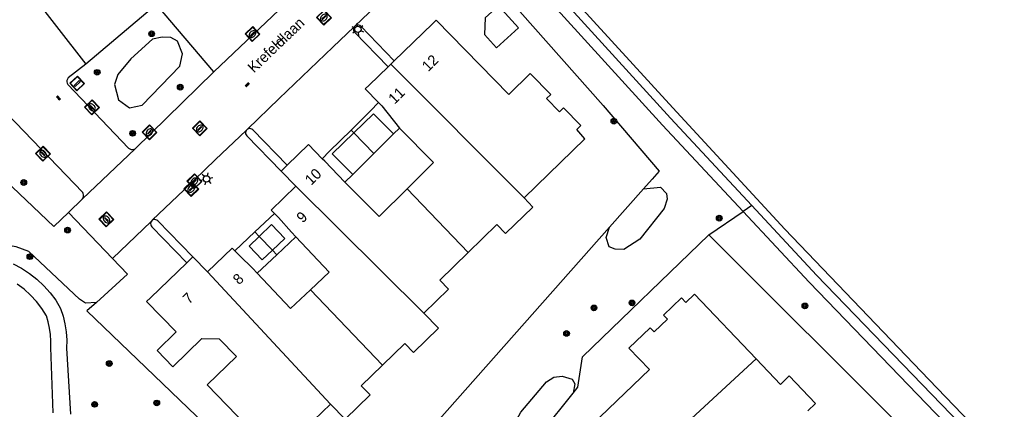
# Model space of a CAD drawing. Header units: metres. Extents: x 93870 to 95789, y 463036 to 464040.
# Tile 342 of 344: x 95396 to 95490, y 463769 to 463806. Entities that reach past the tile are written whole.
import ezdxf
from ezdxf.enums import TextEntityAlignment as Align

# ---------------------------------------------------------------- set-up
doc = ezdxf.new("R2010")
doc.units = ezdxf.units.M
doc.header["$LTSCALE"] = 25.4
for name, color, linetype in [('B_BEBOUWINGSGRENS_0', 1, 'Continuous'), ('B_LUIFEL_1', 200, 'Continuous'), ('B_TUSSENMUUR_0', 7, 'Continuous'), ('G_GRENS_ALGEMEEN_0', 7, 'Continuous'), ('Q_BOOM_0', 3, 'Continuous'), ('Q_BRANDKRAAN_0', 5, 'Continuous'), ('Q_INSPECTIE_OF_RIOOLPUT_0', 253, 'Continuous'), ('Q_KOLK_0', 254, 'Continuous'), ('Q_LICHTMAST_0', 2, 'Continuous'), ('Q_VERKEERSBORDPAAL_0', 40, 'Continuous'), ('S_GBKN_SYMBOOL_OV_GROOT_0', 7, 'Continuous'), ('T_CULTUURGRENS_0', 76, 'Continuous'), ('T_HAAG_0', 87, 'Continuous'), ('T_HEK_0', 57, 'Continuous'), ('V_WEGGRENS_0', 7, 'Continuous'), ('W_WALBESCHERMING_LIJN_0', 45, 'Continuous'), ('Z_GBKN_HUISNUMMER_0', 252, 'Continuous'), ('Z_STRAATNAAM_0', 252, 'Continuous')]:
    doc.layers.add(name, color=color, linetype=linetype)

# ---------------------------------------------------------------- blocks, each defined once
blk = doc.blocks.new('Q_LICHTMAST')
for points in [[(-0.26, 0.15), (-0.52, 0.3)], [(0, 0.3), (0, 0.6)], [(0.26, 0.15), (0.52, 0.3)], [(-0.26, -0.15), (-0.52, -0.3)], [(0, -0.3), (0, -0.6)], [(0.26, -0.15), (0.52, -0.3)]]:
    blk.add_lwpolyline(points)
blk.add_circle((0, 0), 0.3)
blk = doc.blocks.new('Q_VERKEERSBORDPAAL')
for points in [[(-0.5, 0.5), (0.5, 0.5), (0.5, -0.5), (-0.5, -0.5)], [(-0.08, 0.333), (0.071, 0.333), (0.071, -0.329), (-0.08, -0.329)]]:
    blk.add_lwpolyline(points, close=True)
blk.add_lwpolyline([(-0.442, 0.464), (0.438, 0.464, -0.414214), (0.459, 0.442), (0.459, -0.437, -0.414214), (0.438, -0.459), (-0.442, -0.459, -0.414214), (-0.463, -0.437), (-0.463, 0.442), (-0.463, 0.444), (-0.463, 0.446), (-0.463, 0.448), (-0.462, 0.45), (-0.461, 0.451), (-0.46, 0.453), (-0.459, 0.455), (-0.458, 0.456), (-0.457, 0.457), (-0.456, 0.459), (-0.454, 0.46), (-0.453, 0.461), (-0.451, 0.462), (-0.449, 0.462), (-0.447, 0.463), (-0.446, 0.463), (-0.444, 0.464), (-0.442, 0.464)], format="xyb")
blk = doc.blocks.new('Q_KOLK')
blk.add_lwpolyline([(-0.5, 0.5), (0.5, 0.5), (0.5, -0.5), (-0.5, -0.5)], close=True)
for points in [[(-0.442, 0.464), (0.438, 0.464, -0.414214), (0.459, 0.442), (0.459, -0.437, -0.414214), (0.438, -0.459), (-0.442, -0.459, -0.414214), (-0.463, -0.437), (-0.463, 0.442, -0.414214), (-0.442, 0.464)], [(-0.345, 0.105, 0.380426), (-0.276, -0.18)], [(-0.008, 0.266, 0.240218), (-0.345, 0.105)], [(-0.194, 0.045, 0.853344), (-0.194, -0.032)], [(0.331, 0.111, 0.240191), (-0.008, 0.266)], [(0.185, -0.032, 0.849746), (0.185, 0.045)], [(0.267, -0.176, 0.380426), (0.331, 0.111)], [(-0.276, -0.18, 0.148452), (0.012, -0.257)], [(0.012, -0.257, 0.131742), (0.267, -0.176)]]:
    blk.add_lwpolyline(points, format="xyb")
for points in [[(-0.194, 0.045), (0.185, 0.045)], [(0.185, -0.032), (-0.194, -0.032)]]:
    blk.add_lwpolyline(points)
blk = doc.blocks.new('Q_INSPECTIE_OF_RIOOLPUT')
blk.add_lwpolyline([(-0.5, 0.5), (0.5, 0.5), (0.5, -0.5), (-0.5, -0.5)], close=True)
for points in [[(-0.442, 0.464), (0.438, 0.464, -0.414214), (0.459, 0.442), (0.459, -0.437, -0.414214), (0.438, -0.459), (-0.442, -0.459, -0.414214), (-0.463, -0.437), (-0.463, 0.442), (-0.463, 0.444), (-0.463, 0.446), (-0.463, 0.448), (-0.462, 0.45), (-0.461, 0.451), (-0.46, 0.453), (-0.459, 0.455), (-0.458, 0.456), (-0.457, 0.457), (-0.456, 0.459), (-0.454, 0.46), (-0.453, 0.461), (-0.451, 0.462), (-0.449, 0.462), (-0.447, 0.463), (-0.446, 0.463), (-0.444, 0.464), (-0.442, 0.464)], [(-0.345, 0.105, 0.380426), (-0.276, -0.18)], [(-0.008, 0.266, 0.240218), (-0.345, 0.105)], [(-0.194, 0.045, 0.853344), (-0.194, -0.032)], [(0.331, 0.111, 0.240191), (-0.008, 0.266)], [(0.185, -0.032, 0.849746), (0.185, 0.045)], [(0.267, -0.176, 0.380426), (0.331, 0.111)], [(-0.276, -0.18, 0.148452), (0.012, -0.257)], [(0.012, -0.257, 0.131742), (0.267, -0.176)]]:
    blk.add_lwpolyline(points, format="xyb")
for points in [[(-0.194, 0.045), (0.185, 0.045)], [(0.185, -0.032), (-0.194, -0.032)]]:
    blk.add_lwpolyline(points)
blk = doc.blocks.new('Q_BRANDKRAAN')
blk.add_lwpolyline([(-0.5, 0.5), (0.5, 0.5), (0.5, -0.5), (-0.5, -0.5)], close=True)
for points in [[(-0.442, 0.464), (0.438, 0.464, -0.414214), (0.459, 0.442), (0.459, -0.437, -0.414214), (0.438, -0.459), (-0.442, -0.459, -0.414214), (-0.463, -0.437), (-0.463, 0.442), (-0.463, 0.444), (-0.463, 0.446), (-0.463, 0.448), (-0.462, 0.45), (-0.461, 0.451), (-0.46, 0.453), (-0.459, 0.455), (-0.458, 0.456), (-0.457, 0.457), (-0.456, 0.459), (-0.454, 0.46), (-0.453, 0.461), (-0.451, 0.462), (-0.449, 0.462), (-0.447, 0.463), (-0.446, 0.463), (-0.444, 0.464), (-0.442, 0.464)], [(-0.345, 0.105, 0.380426), (-0.276, -0.18)], [(-0.008, 0.266, 0.240218), (-0.345, 0.105)], [(-0.194, 0.045, 0.853344), (-0.194, -0.032)], [(0.331, 0.111, 0.240191), (-0.008, 0.266)], [(0.185, -0.032, 0.849746), (0.185, 0.045)], [(0.267, -0.176, 0.380426), (0.331, 0.111)], [(-0.276, -0.18, 0.148452), (0.012, -0.257)], [(0.012, -0.257, 0.131742), (0.267, -0.176)]]:
    blk.add_lwpolyline(points, format="xyb")
for points in [[(-0.194, 0.045), (0.185, 0.045)], [(0.185, -0.032), (-0.194, -0.032)]]:
    blk.add_lwpolyline(points)
blk = doc.blocks.new('Q_BOOM')
for radius in [0.27, 0.18, 0.09]:
    blk.add_circle((0, 0), radius)
blk = doc.blocks.new('S_GBKN_SYMBOOL_OV_GROOT')
for points in [[(-0.21875, 0.0625), (0.21875, 0.0625)], [(-0.21875, 0), (0.21875, 0)], [(-0.1875, 0.0625), (-0.1875, 0)], [(-0.125, 0.09375), (-0.125, 0.0625)], [(-0.125, 0), (-0.125, -0.0625)], [(-0.0625, 0.0625), (-0.0625, 0)], [(0, 0.09375), (0, 0.0625)], [(0, 0), (0, -0.0625)], [(0.0625, 0.0625), (0.0625, 0)], [(0.125, 0.09375), (0.125, 0.0625)], [(0.125, 0), (0.125, -0.0625)], [(0.1875, 0.0625), (0.1875, 0)], [(-0.21875, -0.0625), (0.21875, -0.0625)], [(-0.1875, -0.0625), (-0.1875, -0.09375)], [(-0.0625, -0.0625), (-0.0625, -0.09375)], [(0.0625, -0.0625), (0.0625, -0.09375)], [(0.1875, -0.0625), (0.1875, -0.09375)]]:
    blk.add_lwpolyline(points)

msp = doc.modelspace()

# ---------------------------------------------------------------- linework, layer by layer
at = {"layer": 'B_BEBOUWINGSGRENS_0'}
for p, q in [((95435.37, 463805.701), (95431.757, 463802.189)), ((95431.433, 463801.875), (95431.183, 463801.632)), ((95431.757, 463802.189), (95431.433, 463801.875)), ((95429.786, 463797.159), (95427.928, 463795.356)), ((95431.675, 463795.258), (95429.786, 463797.159)), ((95429.805, 463793.399), (95431.675, 463795.258)), ((95427.813, 463791.419), (95429.805, 463793.399)), ((95421.593, 463792.308), (95421.02, 463791.75)), ((95421.02, 463791.75), (95422.41, 463790.32)), ((95420.1, 463786.678), (95418.954, 463785.563)), ((95418.954, 463785.563), (95417.985, 463784.621)), ((95412.65, 463783.63), (95412.076, 463783.072)), ((95414.05, 463782.19), (95412.65, 463783.63))]:
    msp.add_line(p, q, dxfattribs=at)
for points in [[(95443.517, 463805.309), (95441.638, 463807.385), (95440.378, 463806.244), (95440.301, 463804.69), (95441.442, 463803.43), (95443.517, 463805.309)], [(95444.06, 463789.2), (95449.82, 463794.8), (95449.06, 463795.68), (95449.45, 463796.06), (95447.8, 463797.75), (95447.41, 463797.37), (95446.2, 463798.62), (95446.59, 463799), (95444.64, 463800.99), (95442.6, 463799), (95435.73, 463806.05), (95435.37, 463805.701)], [(95431.183, 463801.632), (95429.369, 463799.868), (95429.01, 463799.52), (95430.267, 463798.23)], [(95430.267, 463798.23), (95430.57, 463797.92), (95432.24, 463795.82)], [(95427.928, 463795.356), (95425.877, 463793.366), (95427.813, 463791.419)], [(95432.24, 463795.82), (95435.48, 463792.56), (95432.985, 463790.08)], [(95424.921, 463792.915), (95423.61, 463794.27), (95421.593, 463792.308)], [(95427.08, 463790.69), (95425.159, 463792.669), (95424.921, 463792.915)], [(95432.985, 463790.08), (95430.32, 463787.43), (95427.08, 463790.69)], [(95422.41, 463790.32), (95420.08, 463788.05), (95420.397, 463787.729)], [(95438.764, 463784.05), (95441.47, 463786.68), (95442.31, 463785.82), (95444.9, 463788.34), (95444.06, 463789.2)], [(95420.397, 463787.729), (95420.78, 463787.34), (95422.02, 463785.96), (95422.431, 463785.523)], [(95420.207, 463784.256), (95421.395, 463785.373), (95420.1, 463786.678)], [(95422.431, 463785.523), (95425.59, 463782.16), (95423.811, 463780.493)], [(95416.638, 463784.195), (95416.38, 463784.46), (95414.05, 463782.19)], [(95418.77, 463782.082), (95418.36, 463782.52), (95417.08, 463783.74), (95416.638, 463784.195)], [(95417.985, 463784.621), (95419.245, 463783.352), (95420.207, 463784.256)], [(95434.56, 463778.29), (95436.91, 463780.57), (95436.07, 463781.43), (95438.764, 463784.05)], [(95412.076, 463783.072), (95408.638, 463779.729), (95408.28, 463779.38), (95411.07, 463776.51), (95409.27, 463774.75), (95410.77, 463773.21), (95413.52, 463775.89), (95415.16, 463775.87), (95416.79, 463774.2), (95414.02, 463771.49), (95417.76, 463767.66), (95417.37, 463767.29), (95418.42, 463766.21), (95418.81, 463766.58), (95419.74, 463765.56), (95422.51, 463768.25), (95423.35, 463767.39), (95425.7, 463769.68)], [(95423.811, 463780.493), (95421.92, 463778.72), (95418.77, 463782.082)], [(95466.06, 463773.973), (95460.225, 463780.095), (95459.39, 463779.31), (95458.98, 463779.74), (95457.28, 463778.1), (95457.65, 463777.72), (95456.39, 463776.51), (95456.01, 463776.91), (95454, 463774.98), (95455.95, 463772.94), (95448.95, 463766.22), (95449.297, 463765.859), (95452.993, 463762.021), (95453.34, 463761.66), (95455.04, 463763.29)], [(95430.641, 463773.362), (95432.75, 463775.41), (95433.58, 463774.55), (95435.96, 463776.86), (95434.56, 463778.29)], [(95470.96, 463769.04), (95471.7, 463769.74), (95469.2, 463772.35), (95468.37, 463771.55), (95466.06, 463773.973)], [(95425.7, 463769.68), (95427.09, 463768.25), (95429.47, 463770.55), (95428.63, 463771.41), (95430.641, 463773.362)]]:
    msp.add_lwpolyline(points, dxfattribs=at)
at = {"layer": 'B_LUIFEL_1'}
for p, q in [((95427.928, 463795.356), (95427.654, 463795.632)), ((95431.675, 463795.258), (95432.24, 463795.82)), ((95427.08, 463790.69), (95427.813, 463791.419)), ((95420.397, 463787.729), (95418.55, 463785.993)), ((95418.55, 463785.993), (95416.638, 463784.195)), ((95418.954, 463785.563), (95418.55, 463785.993)), ((95420.618, 463783.819), (95422.431, 463785.523)), ((95420.618, 463783.819), (95420.207, 463784.256)), ((95418.77, 463782.082), (95420.618, 463783.819))]:
    msp.add_line(p, q, dxfattribs=at)
for points in [[(95430.267, 463798.23), (95429.489, 463797.456), (95427.654, 463795.632)], [(95427.654, 463795.632), (95425.627, 463793.617), (95424.921, 463792.915)]]:
    msp.add_lwpolyline(points, dxfattribs=at)
at = {"layer": 'B_TUSSENMUUR_0'}
for p, q in [((95431.433, 463801.875), (95431.433, 463801.875)), ((95431.433, 463801.875), (95444.06, 463789.2)), ((95427.928, 463795.356), (95429.805, 463793.399)), ((95434.56, 463778.29), (95422.41, 463790.32)), ((95438.764, 463784.05), (95432.985, 463790.08)), ((95420.207, 463784.256), (95418.954, 463785.563)), ((95425.7, 463769.68), (95414.05, 463782.19)), ((95430.641, 463773.362), (95423.811, 463780.493)), ((95459.94, 463768.33), (95466.06, 463773.973))]:
    msp.add_line(p, q, dxfattribs=at)
at = {"layer": 'G_GRENS_ALGEMEEN_0'}
msp.add_line((95406.466, 463781.992), (95405.05, 463783.467), dxfattribs=at)
msp.add_lwpolyline([(95414.658, 463801.144), (95409.214, 463807.531), (95402.502, 463801.865)], dxfattribs=at)
at = {"layer": 'T_CULTUURGRENS_0'}
for p, q in [((95428.056, 463805.515), (95427.961, 463805.422)), ((95431.183, 463801.632), (95431.433, 463801.875)), ((95431.433, 463801.875), (95431.757, 463802.189)), ((95417.842, 463795.724), (95417.713, 463795.6)), ((95461.574, 463785.693), (95464.819, 463787.915)), ((95408.849, 463787.119), (95408.699, 463786.976))]:
    msp.add_line(p, q, dxfattribs=at)
for points in [[(95427.961, 463805.422), (95427.91, 463805.323), (95427.888, 463805.214), (95427.897, 463805.103), (95427.934, 463804.998), (95427.999, 463804.908), (95431.183, 463801.632)], [(95431.757, 463802.189), (95428.577, 463805.461), (95428.488, 463805.531), (95428.382, 463805.574), (95428.269, 463805.585), (95428.158, 463805.565), (95428.056, 463805.515)], [(95411.666, 463802.852), (95411.189, 463804.052), (95410.557, 463804.381), (95409.746, 463804.426), (95408.841, 463804.245), (95406.791, 463802.387), (95405.552, 463800.892), (95405.218, 463799.941), (95405.6, 463798.491), (95406.648, 463797.721), (95407.84, 463797.993)], [(95407.84, 463797.993), (95411.427, 463801.674), (95411.666, 463802.852)], [(95417.713, 463795.6), (95417.67, 463795.501), (95417.654, 463795.394), (95417.665, 463795.286), (95417.703, 463795.185), (95417.765, 463795.096), (95421.02, 463791.75)], [(95421.593, 463792.308), (95418.342, 463795.65), (95418.255, 463795.714), (95418.156, 463795.755), (95418.05, 463795.77), (95417.943, 463795.76), (95417.842, 463795.724)], [(95403.518, 463779.29), (95402.489, 463779.238), (95401.917, 463779.601), (95397.101, 463784.133), (95395.908, 463784.587), (95394.096, 463784.859), (95391.76, 463784.723), (95390.138, 463784.949), (95388.994, 463785.72), (95388.088, 463787.034), (95387.563, 463788.122), (95387.515, 463788.983), (95387.706, 463790.026), (95392.249, 463793.346), (95399.486, 463786.509), (95400.869, 463787.829)], [(95455.387, 463790.065), (95456.997, 463790.207), (95457.57, 463789.618), (95457.617, 463789.074), (95457.331, 463788.213), (95455.042, 463785.312), (95453.516, 463784.315), (95452.705, 463784.36), (95452.133, 463784.587), (95451.847, 463785.448), (95452.153, 463786.419)], [(95408.699, 463786.976), (95408.665, 463786.875), (95408.654, 463786.769), (95408.668, 463786.663), (95408.706, 463786.563), (95408.765, 463786.474), (95412.076, 463783.072)], [(95412.65, 463783.63), (95409.343, 463787.029), (95409.258, 463787.092), (95409.161, 463787.134), (95409.056, 463787.153), (95408.951, 463787.148), (95408.849, 463787.119)], [(95441.83, 463765.9), (95442.382, 463766.435), (95443.765, 463768.927), (95446.197, 463771.781), (95446.865, 463772.234), (95447.676, 463772.325), (95448.63, 463772.053), (95448.868, 463771.6), (95448.699, 463770.718)]]:
    msp.add_lwpolyline(points, dxfattribs=at)
at = {"layer": 'T_HAAG_0'}
for p, q in [((95406.466, 463781.992), (95403.518, 463779.29)), ((95443.488, 463764.23), (95448.699, 463770.718))]:
    msp.add_line(p, q, dxfattribs=at)
for points in [[(95448.699, 463770.718), (95449.15, 463771.28), (95449.6, 463774.17), (95461.574, 463785.693)], [(95403.518, 463779.29), (95402.61, 463778.51), (95421.01, 463760.88)]]:
    msp.add_lwpolyline(points, dxfattribs=at)
at = {"layer": 'T_HEK_0'}
for p, q in [((95455.387, 463790.065), (95452.153, 463786.419)), ((95501.506, 463745.939), (95461.574, 463785.693))]:
    msp.add_line(p, q, dxfattribs=at)
for points in [[(95437.074, 463814.19), (95438.473, 463812.722), (95451.562, 463797.963), (95456.873, 463791.723), (95456.19, 463790.97), (95455.387, 463790.065)], [(95452.153, 463786.419), (95434.07, 463766.03), (95422.57, 463760.72), (95421.01, 463760.88)]]:
    msp.add_lwpolyline(points, dxfattribs=at)
at = {"layer": 'V_WEGGRENS_0'}
for p, q in [((95421.286, 463837), (95457.927, 463796.769)), ((95414.658, 463801.144), (95430.665, 463816.38)), ((95427.961, 463805.422), (95425.918, 463803.467)), ((95407.186, 463793.862), (95414.658, 463801.144)), ((95457.927, 463796.769), (95465.654, 463788.486)), ((95402.209, 463789.109), (95407.186, 463793.862)), ((95400.869, 463787.829), (95402.209, 463789.109)), ((95405.05, 463783.467), (95400.869, 463787.829)), ((95465.654, 463788.486), (95464.819, 463787.915)), ((95408.699, 463786.976), (95405.05, 463783.467))]:
    msp.add_line(p, q, dxfattribs=at)
for points in [[(95464.819, 463787.915), (95457.192, 463796.091), (95420.535, 463836.339)], [(95434.871, 463812.09), (95431.959, 463809.257), (95428.056, 463805.515)], [(95393.526, 463807.568), (95395.266, 463807.662), (95396.022, 463807.822), (95397.175, 463808.756), (95402.502, 463801.865)], [(95425.918, 463803.467), (95420.85, 463798.608), (95417.842, 463795.724)], [(95402.502, 463801.865), (95400.85, 463800.57), (95400.768, 463800.462), (95400.72, 463800.335), (95400.711, 463800.199), (95400.74, 463800.067), (95400.806, 463799.948), (95406.561, 463793.908), (95406.675, 463793.84), (95406.801, 463793.8), (95406.933, 463793.791), (95407.063, 463793.812), (95407.186, 463793.862)], [(95402.209, 463789.109), (95402.267, 463789.225), (95402.298, 463789.352), (95402.301, 463789.482), (95402.277, 463789.61), (95402.225, 463789.729), (95392.659, 463799.645)], [(95417.713, 463795.6), (95414.822, 463792.829), (95411.814, 463789.951), (95408.849, 463787.119)], [(95542.075, 463708.332), (95508.935, 463742.326), (95499.286, 463752.026), (95471.071, 463781.214), (95464.819, 463787.915)], [(95465.654, 463788.486), (95471.796, 463781.903), (95500, 463752.726), (95509.648, 463743.028), (95543.028, 463708.788)], [(95395.632, 463782.973), (95396.42, 463782.549), (95397.169, 463782.058), (95397.872, 463781.504), (95398.524, 463780.891), (95399.121, 463780.223), (95399.657, 463779.506), (95400.128, 463778.745), (95400.358, 463778.014), (95400.53, 463777.267), (95400.645, 463776.51), (95400.7, 463775.746), (95400.697, 463774.98), (95401.051, 463768.715)], [(95399.42, 463768.84), (95399.198, 463775.044), (95399.202, 463775.653), (95399.163, 463776.261), (95399.079, 463776.864), (95398.952, 463777.46), (95398.783, 463778.045), (95398.344, 463778.745), (95397.842, 463779.399), (95397.28, 463780.004), (95396.664, 463780.553), (95395.998, 463781.041)]]:
    msp.add_lwpolyline(points, dxfattribs=at)
at = {"layer": 'W_WALBESCHERMING_LIJN_0'}
for p, q in [((95458.171, 463797.74), (95447.614, 463809.272)), ((95468.767, 463786.248), (95458.171, 463797.74)), ((95482.422, 463772.02), (95468.767, 463786.248)), ((95495.627, 463758.373), (95482.422, 463772.02))]:
    msp.add_line(p, q, dxfattribs=at)
at = {"layer": 'Z_STRAATNAAM_0'}
msp.add_line((95420.532, 463803.697), (95421.254, 463804.389), dxfattribs=at)

# ---------------------------------------------------------------- block references
at = {"layer": 'Q_BOOM_0'}
for p, rotation in [((95408.753, 463804.746), 11.30993247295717), ((95403.591, 463801.1), 40.16970950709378), ((95411.467, 463799.694), 44.26219354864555), ((95452.573, 463796.461), 130.4018303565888), ((95406.951, 463795.32), 44.26219354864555), ((95396.63, 463790.666), 136.6279766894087), ((95462.563, 463787.288), 34.40122764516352), ((95400.783, 463786.154), 43.66482401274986), ((95397.217, 463783.642), 136.7401580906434), ((95454.293, 463779.262), 43.90040328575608), ((95470.681, 463778.98), 135.1279852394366), ((95450.685, 463778.787), 43.90040328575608), ((95448.085, 463776.371), 43.90040328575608), ((95404.737, 463773.512), 136.2242863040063), ((95403.351, 463769.654), 168.0387489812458), ((95409.237, 463769.784), 136.2242863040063)]:
    msp.add_blockref('Q_BOOM', p, dxfattribs=dict(at, rotation=rotation))
at = {"layer": 'Q_BRANDKRAAN_0', "rotation": 43.73906589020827}
msp.add_blockref('Q_BRANDKRAAN', (95425.093, 463806.283), dxfattribs=at)
at = {"layer": 'Q_INSPECTIE_OF_RIOOLPUT_0'}
for p, rotation in [((95413.319, 463795.788), 44.26219354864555), ((95404.465, 463787.177), 133.7862595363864)]:
    msp.add_blockref('Q_INSPECTIE_OF_RIOOLPUT', p, dxfattribs=dict(at, rotation=rotation))
at = {"layer": 'Q_KOLK_0'}
for p, rotation in [((95418.315, 463804.719), 43.58636872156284), ((95403.095, 463797.784), 133.615843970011), ((95408.549, 463795.421), 44.26219354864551), ((95398.451, 463793.39), 133.9707747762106), ((95412.809, 463790.771), 43.73475355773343), ((95412.512, 463790.058), 43.73475355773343)]:
    msp.add_blockref('Q_KOLK', p, dxfattribs=dict(at, rotation=rotation))
at = {"layer": 'Q_LICHTMAST_0'}
for p, rotation in [((95428.303, 463805.167), 125.8376529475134), ((95413.958, 463791.004), 43.73475355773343)]:
    msp.add_blockref('Q_LICHTMAST', p, dxfattribs=dict(at, rotation=rotation))
at = {"layer": 'Q_VERKEERSBORDPAAL_0', "rotation": 133.615843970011}
msp.add_blockref('Q_VERKEERSBORDPAAL', (95401.693, 463800.043), dxfattribs=at)
at = {"layer": 'S_GBKN_SYMBOOL_OV_GROOT_0'}
for p, rotation in [((95417.814, 463799.924), 43.79436048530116), ((95399.923, 463798.659), 133.615843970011)]:
    msp.add_blockref('S_GBKN_SYMBOOL_OV_GROOT', p, dxfattribs=dict(at, rotation=rotation))

# ---------------------------------------------------------------- texts
at = {"layer": 'Z_GBKN_HUISNUMMER_0', "linetype": 'Continuous'}
for s, p in [('12', (95435.144, 463801.995)), ('11', (95431.964, 463798.905)), ('10', (95424.058, 463791.218)), ('9', (95422.99, 463787.394)), ('8', (95416.96, 463781.534)), ('7', (95412.208, 463779.713))]:
    msp.add_text(s, height=1, rotation=44.2, dxfattribs=at).set_placement(p, align=Align.MIDDLE)
at = {"layer": 'Z_STRAATNAAM_0', "linetype": 'Continuous'}
msp.add_text('Krefeldlaan', height=1, rotation=43.78457, dxfattribs=at).set_placement((95420.532, 463803.697), align=Align.MIDDLE)

doc.saveas('drawing.dxf')
